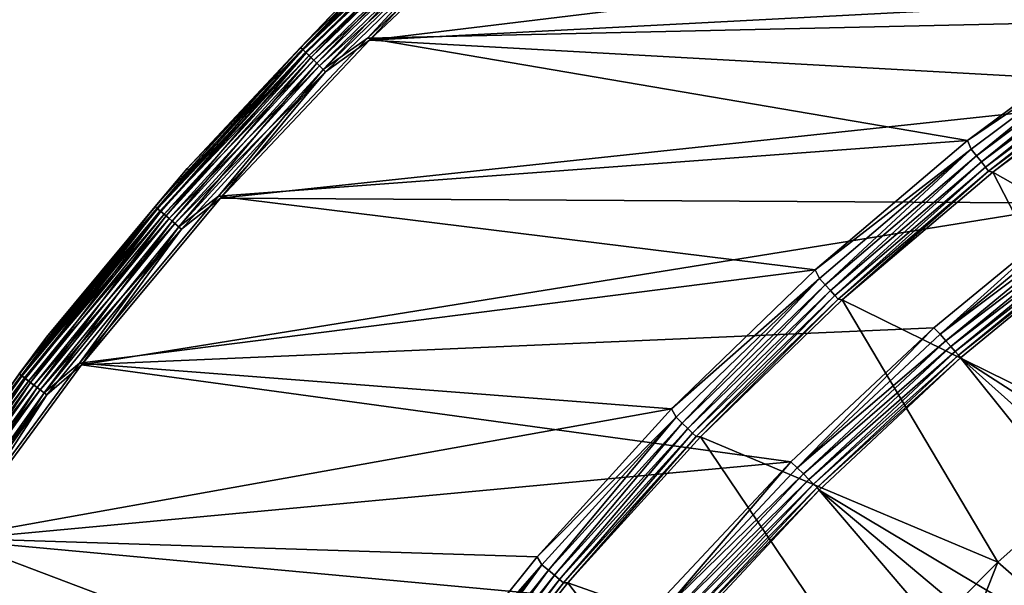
# Model space of a CAD drawing. Header units: millimetres. Extents: x -43.6 to 43.6, y -43.6 to 43.6.
# Tile 268 of 637: x -34.6 to -22.8, y 23.9 to 30.7. Entities that reach past the tile are written whole.
import ezdxf

# ---------------------------------------------------------------- set-up
doc = ezdxf.new("R2010")
doc.units = ezdxf.units.MM
doc.header["$LTSCALE"] = 52.148148
for name, color, linetype in [('150', 7, 'CONTINUOUS'), ('152', 7, 'CONTINUOUS'), ('153', 7, 'CONTINUOUS'), ('156', 7, 'CONTINUOUS'), ('177', 7, 'CONTINUOUS'), ('178', 7, 'CONTINUOUS'), ('208', 7, 'CONTINUOUS'), ('210', 7, 'CONTINUOUS'), ('212', 7, 'CONTINUOUS'), ('214', 7, 'CONTINUOUS')]:
    doc.layers.add(name, color=color, linetype=linetype)

msp = doc.modelspace()

# ---------------------------------------------------------------- linework, layer by layer
at = {"layer": '150', "linetype": 'Continuous'}
for points in [[(-22.958, 28.838, 23.93), (-21.064, 30.249, 23.93), (-19.587, 26.923, 10.719), (-22.958, 28.838, 23.93)], [(-24.758, 27.308, 23.93), (-22.958, 28.838, 23.93), (-21.287, 25.599, 10.719), (-24.758, 27.308, 23.93)], [(-21.287, 25.599, 10.719), (-22.958, 28.838, 23.93), (-19.587, 26.923, 10.719), (-21.287, 25.599, 10.719)], [(-26.455, 25.667, 23.93), (-24.758, 27.308, 23.93), (-22.898, 24.169, 10.719), (-26.455, 25.667, 23.93)], [(-22.898, 24.169, 10.719), (-24.758, 27.308, 23.93), (-21.287, 25.599, 10.719), (-22.898, 24.169, 10.719)], [(-28.045, 23.92, 23.93), (-26.455, 25.667, 23.93), (-24.413, 22.638, 10.719), (-28.045, 23.92, 23.93)], [(-24.413, 22.638, 10.719), (-26.455, 25.667, 23.93), (-22.898, 24.169, 10.719), (-24.413, 22.638, 10.719)], [(-29.519, 22.075, 23.93), (-28.045, 23.92, 23.93), (-25.826, 21.011, 10.719), (-29.519, 22.075, 23.93)], [(-25.826, 21.011, 10.719), (-28.045, 23.92, 23.93), (-24.413, 22.638, 10.719), (-25.826, 21.011, 10.719)]]:
    msp.add_3dface(points, dxfattribs=at)
at = {"layer": '152', "color": 2, "linetype": 'Continuous'}
for points in [[(-28.526, 32.199, 26.3), (-30.418, 30.418, 26.3), (-15.878, 32.179, 26.3), (-28.526, 32.199, 26.3)], [(-15.878, 32.179, 26.3), (-30.418, 30.418, 26.3), (-17.948, 31.071, 26.3), (-15.878, 32.179, 26.3)], [(-17.948, 31.071, 26.3), (-30.418, 30.418, 26.3), (-19.941, 29.832, 26.3), (-17.948, 31.071, 26.3)], [(-30.418, 30.418, 26.3), (-32.199, 28.525, 26.3), (-19.941, 29.832, 26.3), (-30.418, 30.418, 26.3)], [(-19.941, 29.832, 26.3), (-32.199, 28.525, 26.3), (-21.849, 28.464, 26.3), (-19.941, 29.832, 26.3)], [(-32.199, 28.525, 26.3), (-33.863, 26.529, 26.3), (-21.849, 28.464, 26.3), (-32.199, 28.525, 26.3)], [(-21.849, 28.464, 26.3), (-33.863, 26.529, 26.3), (-23.663, 26.974, 26.3), (-21.849, 28.464, 26.3)], [(-23.663, 26.974, 26.3), (-33.863, 26.529, 26.3), (-25.376, 25.37, 26.3), (-23.663, 26.974, 26.3)], [(-33.863, 26.529, 26.3), (-35.403, 24.436, 26.3), (-25.376, 25.37, 26.3), (-33.863, 26.529, 26.3)], [(-25.376, 25.37, 26.3), (-35.403, 24.436, 26.3), (-26.98, 23.657, 26.3), (-25.376, 25.37, 26.3)], [(-35.403, 24.436, 26.3), (-36.813, 22.254, 26.3), (-26.98, 23.657, 26.3), (-35.403, 24.436, 26.3)]]:
    msp.add_3dface(points, dxfattribs=at)
at = {"layer": '153', "color": 2, "linetype": 'Continuous'}
for points in [[(-21.555, 28.081, 25.93), (-23.345, 26.612, 25.93), (-17.733, 22.997, 2.37), (-21.555, 28.081, 25.93)], [(-23.345, 26.612, 25.93), (-25.035, 25.029, 25.93), (-19.363, 21.642, 2.37), (-23.345, 26.612, 25.93)], [(-17.733, 22.997, 2.37), (-23.345, 26.612, 25.93), (-18.56, 22.334, 2.37), (-17.733, 22.997, 2.37)], [(-18.56, 22.334, 2.37), (-23.345, 26.612, 25.93), (-19.363, 21.642, 2.37), (-18.56, 22.334, 2.37)], [(-25.035, 25.029, 25.93), (-26.617, 23.338, 25.93), (-20.889, 20.173, 2.37), (-25.035, 25.029, 25.93)], [(-19.363, 21.642, 2.37), (-25.035, 25.029, 25.93), (-20.139, 20.921, 2.37), (-19.363, 21.642, 2.37)], [(-20.139, 20.921, 2.37), (-25.035, 25.029, 25.93), (-20.889, 20.173, 2.37), (-20.139, 20.921, 2.37)]]:
    msp.add_3dface(points, dxfattribs=at)
at = {"layer": '156', "color": 1, "linetype": 'Continuous'}
for points in [[(-28.549, 32.225, 24.3), (-21.34, 30.645, 24.3), (-30.443, 30.442, 24.3), (-28.549, 32.225, 24.3)], [(-19.334, 31.949, 24.3), (-21.34, 30.645, 24.3), (-28.549, 32.225, 24.3), (-19.334, 31.949, 24.3)], [(-21.34, 30.645, 24.3), (-23.258, 29.215, 24.3), (-30.443, 30.442, 24.3), (-21.34, 30.645, 24.3)], [(-30.443, 30.442, 24.3), (-23.258, 29.215, 24.3), (-32.225, 28.549, 24.3), (-30.443, 30.442, 24.3)], [(-23.258, 29.215, 24.3), (-25.082, 27.666, 24.3), (-32.225, 28.549, 24.3), (-23.258, 29.215, 24.3)], [(-32.225, 28.549, 24.3), (-25.082, 27.666, 24.3), (-33.89, 26.551, 24.3), (-32.225, 28.549, 24.3)], [(-25.082, 27.666, 24.3), (-26.802, 26.003, 24.3), (-33.89, 26.551, 24.3), (-25.082, 27.666, 24.3)], [(-33.89, 26.551, 24.3), (-26.802, 26.003, 24.3), (-35.431, 24.456, 24.3), (-33.89, 26.551, 24.3)], [(-26.802, 26.003, 24.3), (-28.412, 24.233, 24.3), (-35.431, 24.456, 24.3), (-26.802, 26.003, 24.3)], [(-35.431, 24.456, 24.3), (-29.906, 22.364, 24.3), (-36.843, 22.272, 24.3), (-35.431, 24.456, 24.3)], [(-28.412, 24.233, 24.3), (-29.906, 22.364, 24.3), (-35.431, 24.456, 24.3), (-28.412, 24.233, 24.3)]]:
    msp.add_3dface(points, dxfattribs=at)
at = {"layer": '177', "linetype": 'Continuous'}
for points in [[(-22.898, 24.169, 10.719), (-21.287, 25.599, 10.719), (-22.232, 23.586, -14.517), (-22.898, 24.169, 10.719)], [(-24.413, 22.638, 10.719), (-22.898, 24.169, 10.719), (-23.716, 22.093, -14.517), (-24.413, 22.638, 10.719)], [(-23.716, 22.093, -14.517), (-22.898, 24.169, 10.719), (-22.232, 23.586, -14.517), (-23.716, 22.093, -14.517)]]:
    msp.add_3dface(points, dxfattribs=at)
at = {"layer": '178', "color": 2, "linetype": 'Continuous'}
for points in [[(-30.796, 30.796, 24.817), (-32.599, 28.88, 24.817), (-30.771, 30.771, 25.817), (-30.796, 30.796, 24.817)], [(-30.771, 30.771, 25.817), (-32.599, 28.88, 24.817), (-32.573, 28.857, 25.817), (-30.771, 30.771, 25.817)], [(-32.599, 28.88, 24.817), (-34.283, 26.859, 24.817), (-32.573, 28.857, 25.817), (-32.599, 28.88, 24.817)], [(-32.573, 28.857, 25.817), (-34.283, 26.859, 24.817), (-34.256, 26.838, 25.817), (-32.573, 28.857, 25.817)], [(-34.283, 26.859, 24.817), (-35.842, 24.74, 24.817), (-34.256, 26.838, 25.817), (-34.283, 26.859, 24.817)], [(-34.256, 26.838, 25.817), (-35.842, 24.74, 24.817), (-35.814, 24.72, 25.817), (-34.256, 26.838, 25.817)]]:
    msp.add_3dface(points, dxfattribs=at)
at = {"layer": '208', "linetype": 'Continuous'}
for points in [[(-23.258, 29.215, 24.3), (-21.34, 30.645, 24.3), (-21.303, 30.539, 24.288), (-23.258, 29.215, 24.3)], [(-23.258, 29.215, 24.3), (-21.303, 30.539, 24.288), (-23.216, 29.112, 24.288), (-23.258, 29.215, 24.3)], [(-21.303, 30.539, 24.288), (-23.151, 29.031, 24.253), (-23.216, 29.112, 24.288), (-21.303, 30.539, 24.288)], [(-21.244, 30.455, 24.253), (-23.151, 29.031, 24.253), (-21.303, 30.539, 24.288), (-21.244, 30.455, 24.253)], [(-21.244, 30.455, 24.253), (-23.093, 28.958, 24.197), (-23.151, 29.031, 24.253), (-21.244, 30.455, 24.253)], [(-21.191, 30.378, 24.197), (-23.093, 28.958, 24.197), (-21.244, 30.455, 24.253), (-21.191, 30.378, 24.197)], [(-21.191, 30.378, 24.197), (-23.044, 28.897, 24.122), (-23.093, 28.958, 24.197), (-21.191, 30.378, 24.197)], [(-21.146, 30.314, 24.122), (-23.044, 28.897, 24.122), (-21.191, 30.378, 24.197), (-21.146, 30.314, 24.122)], [(-21.146, 30.314, 24.122), (-23.007, 28.849, 24.032), (-23.044, 28.897, 24.122), (-21.146, 30.314, 24.122)], [(-21.111, 30.264, 24.032), (-23.007, 28.849, 24.032), (-21.146, 30.314, 24.122), (-21.111, 30.264, 24.032)], [(-21.111, 30.264, 24.032), (-22.958, 28.838, 23.93), (-23.007, 28.849, 24.032), (-21.111, 30.264, 24.032)], [(-21.064, 30.249, 23.93), (-22.958, 28.838, 23.93), (-21.111, 30.264, 24.032), (-21.064, 30.249, 23.93)], [(-25.082, 27.666, 24.3), (-23.258, 29.215, 24.3), (-23.216, 29.112, 24.288), (-25.082, 27.666, 24.3)], [(-25.082, 27.666, 24.3), (-23.216, 29.112, 24.288), (-25.033, 27.564, 24.288), (-25.082, 27.666, 24.3)], [(-23.216, 29.112, 24.288), (-24.964, 27.488, 24.253), (-25.033, 27.564, 24.288), (-23.216, 29.112, 24.288)], [(-23.151, 29.031, 24.253), (-24.964, 27.488, 24.253), (-23.216, 29.112, 24.288), (-23.151, 29.031, 24.253)], [(-23.151, 29.031, 24.253), (-24.901, 27.419, 24.197), (-24.964, 27.488, 24.253), (-23.151, 29.031, 24.253)], [(-23.093, 28.958, 24.197), (-24.901, 27.419, 24.197), (-23.151, 29.031, 24.253), (-23.093, 28.958, 24.197)], [(-23.093, 28.958, 24.197), (-24.848, 27.361, 24.122), (-24.901, 27.419, 24.197), (-23.093, 28.958, 24.197)], [(-23.044, 28.897, 24.122), (-24.848, 27.361, 24.122), (-23.093, 28.958, 24.197), (-23.044, 28.897, 24.122)], [(-23.044, 28.897, 24.122), (-24.808, 27.316, 24.032), (-24.848, 27.361, 24.122), (-23.044, 28.897, 24.122)], [(-23.007, 28.849, 24.032), (-24.808, 27.316, 24.032), (-23.044, 28.897, 24.122), (-23.007, 28.849, 24.032)], [(-23.007, 28.849, 24.032), (-24.758, 27.308, 23.93), (-24.808, 27.316, 24.032), (-23.007, 28.849, 24.032)], [(-22.958, 28.838, 23.93), (-24.758, 27.308, 23.93), (-23.007, 28.849, 24.032), (-22.958, 28.838, 23.93)], [(-26.802, 26.003, 24.3), (-25.082, 27.666, 24.3), (-25.033, 27.564, 24.288), (-26.802, 26.003, 24.3)], [(-26.802, 26.003, 24.3), (-25.033, 27.564, 24.288), (-26.748, 25.904, 24.288), (-26.802, 26.003, 24.3)], [(-25.033, 27.564, 24.288), (-26.674, 25.832, 24.253), (-26.748, 25.904, 24.288), (-25.033, 27.564, 24.288)], [(-24.964, 27.488, 24.253), (-26.674, 25.832, 24.253), (-25.033, 27.564, 24.288), (-24.964, 27.488, 24.253)], [(-24.964, 27.488, 24.253), (-26.607, 25.767, 24.197), (-26.674, 25.832, 24.253), (-24.964, 27.488, 24.253)], [(-24.901, 27.419, 24.197), (-26.607, 25.767, 24.197), (-24.964, 27.488, 24.253), (-24.901, 27.419, 24.197)], [(-24.901, 27.419, 24.197), (-26.55, 25.713, 24.122), (-26.607, 25.767, 24.197), (-24.901, 27.419, 24.197)], [(-24.848, 27.361, 24.122), (-26.55, 25.713, 24.122), (-24.901, 27.419, 24.197), (-24.848, 27.361, 24.122)], [(-24.848, 27.361, 24.122), (-26.507, 25.671, 24.032), (-26.55, 25.713, 24.122), (-24.848, 27.361, 24.122)], [(-24.808, 27.316, 24.032), (-26.507, 25.671, 24.032), (-24.848, 27.361, 24.122), (-24.808, 27.316, 24.032)], [(-24.808, 27.316, 24.032), (-26.455, 25.667, 23.93), (-26.507, 25.671, 24.032), (-24.808, 27.316, 24.032)], [(-24.758, 27.308, 23.93), (-26.455, 25.667, 23.93), (-24.808, 27.316, 24.032), (-24.758, 27.308, 23.93)], [(-28.412, 24.233, 24.3), (-26.802, 26.003, 24.3), (-26.748, 25.904, 24.288), (-28.412, 24.233, 24.3)], [(-28.412, 24.233, 24.3), (-26.748, 25.904, 24.288), (-28.353, 24.137, 24.288), (-28.412, 24.233, 24.3)], [(-26.748, 25.904, 24.288), (-28.274, 24.07, 24.253), (-28.353, 24.137, 24.288), (-26.748, 25.904, 24.288)], [(-26.674, 25.832, 24.253), (-28.274, 24.07, 24.253), (-26.748, 25.904, 24.288), (-26.674, 25.832, 24.253)], [(-26.674, 25.832, 24.253), (-28.203, 24.01, 24.197), (-28.274, 24.07, 24.253), (-26.674, 25.832, 24.253)], [(-26.607, 25.767, 24.197), (-28.203, 24.01, 24.197), (-26.674, 25.832, 24.253), (-26.607, 25.767, 24.197)], [(-26.607, 25.767, 24.197), (-28.143, 23.959, 24.122), (-28.203, 24.01, 24.197), (-26.607, 25.767, 24.197)], [(-26.55, 25.713, 24.122), (-28.143, 23.959, 24.122), (-26.607, 25.767, 24.197), (-26.55, 25.713, 24.122)], [(-26.55, 25.713, 24.122), (-28.097, 23.919, 24.032), (-28.143, 23.959, 24.122), (-26.55, 25.713, 24.122)], [(-26.507, 25.671, 24.032), (-28.097, 23.919, 24.032), (-26.55, 25.713, 24.122), (-26.507, 25.671, 24.032)], [(-26.507, 25.671, 24.032), (-28.045, 23.92, 23.93), (-28.097, 23.919, 24.032), (-26.507, 25.671, 24.032)], [(-26.455, 25.667, 23.93), (-28.045, 23.92, 23.93), (-26.507, 25.671, 24.032), (-26.455, 25.667, 23.93)], [(-29.906, 22.364, 24.3), (-28.412, 24.233, 24.3), (-28.353, 24.137, 24.288), (-29.906, 22.364, 24.3)], [(-29.906, 22.364, 24.3), (-28.353, 24.137, 24.288), (-29.841, 22.271, 24.288), (-29.906, 22.364, 24.3)], [(-28.353, 24.137, 24.288), (-29.758, 22.209, 24.253), (-29.841, 22.271, 24.288), (-28.353, 24.137, 24.288)], [(-28.274, 24.07, 24.253), (-29.758, 22.209, 24.253), (-28.353, 24.137, 24.288), (-28.274, 24.07, 24.253)], [(-28.274, 24.07, 24.253), (-29.684, 22.153, 24.197), (-29.758, 22.209, 24.253), (-28.274, 24.07, 24.253)], [(-28.203, 24.01, 24.197), (-29.684, 22.153, 24.197), (-28.274, 24.07, 24.253), (-28.203, 24.01, 24.197)], [(-28.203, 24.01, 24.197), (-29.621, 22.106, 24.122), (-29.684, 22.153, 24.197), (-28.203, 24.01, 24.197)], [(-28.143, 23.959, 24.122), (-29.621, 22.106, 24.122), (-28.203, 24.01, 24.197), (-28.143, 23.959, 24.122)], [(-28.143, 23.959, 24.122), (-29.572, 22.07, 24.032), (-29.621, 22.106, 24.122), (-28.143, 23.959, 24.122)], [(-28.097, 23.919, 24.032), (-29.572, 22.07, 24.032), (-28.143, 23.959, 24.122), (-28.097, 23.919, 24.032)], [(-28.097, 23.919, 24.032), (-29.519, 22.075, 23.93), (-29.572, 22.07, 24.032), (-28.097, 23.919, 24.032)], [(-28.045, 23.92, 23.93), (-29.519, 22.075, 23.93), (-28.097, 23.919, 24.032), (-28.045, 23.92, 23.93)]]:
    msp.add_3dface(points, dxfattribs=at)
at = {"layer": '210', "color": 2, "linetype": 'Continuous'}
for points in [[(-28.549, 32.225, 24.3), (-30.443, 30.442, 24.3), (-29.136, 31.849, 24.313), (-28.549, 32.225, 24.3)], [(-30.796, 30.796, 24.817), (-29.391, 32.127, 24.704), (-31.242, 30.33, 24.704), (-30.796, 30.796, 24.817)], [(-29.391, 32.127, 24.704), (-31.217, 30.306, 24.595), (-31.242, 30.33, 24.704), (-29.391, 32.127, 24.704)], [(-29.367, 32.102, 24.595), (-31.217, 30.306, 24.595), (-29.391, 32.127, 24.704), (-29.367, 32.102, 24.595)], [(-29.367, 32.102, 24.595), (-31.175, 30.265, 24.496), (-31.217, 30.306, 24.595), (-29.367, 32.102, 24.595)], [(-29.328, 32.058, 24.496), (-31.175, 30.265, 24.496), (-29.367, 32.102, 24.595), (-29.328, 32.058, 24.496)], [(-29.328, 32.058, 24.496), (-31.118, 30.209, 24.414), (-31.175, 30.265, 24.496), (-29.328, 32.058, 24.496)], [(-29.274, 32, 24.414), (-31.118, 30.209, 24.414), (-29.328, 32.058, 24.496), (-29.274, 32, 24.414)], [(-29.274, 32, 24.414), (-31.049, 30.142, 24.352), (-31.118, 30.209, 24.414), (-29.274, 32, 24.414)], [(-29.209, 31.929, 24.352), (-31.049, 30.142, 24.352), (-29.274, 32, 24.414), (-29.209, 31.929, 24.352)], [(-29.209, 31.929, 24.352), (-30.972, 30.067, 24.313), (-31.049, 30.142, 24.352), (-29.209, 31.929, 24.352)], [(-29.136, 31.849, 24.313), (-30.972, 30.067, 24.313), (-29.209, 31.929, 24.352), (-29.136, 31.849, 24.313)], [(-29.136, 31.849, 24.313), (-30.443, 30.442, 24.3), (-30.972, 30.067, 24.313), (-29.136, 31.849, 24.313)], [(-32.599, 28.88, 24.817), (-30.796, 30.796, 24.817), (-31.242, 30.33, 24.704), (-32.599, 28.88, 24.817)], [(-30.443, 30.442, 24.3), (-32.225, 28.549, 24.3), (-30.972, 30.067, 24.313), (-30.443, 30.442, 24.3)], [(-32.599, 28.88, 24.817), (-31.242, 30.33, 24.704), (-32.984, 28.426, 24.704), (-32.599, 28.88, 24.817)], [(-31.242, 30.33, 24.704), (-32.958, 28.403, 24.595), (-32.984, 28.426, 24.704), (-31.242, 30.33, 24.704)], [(-31.217, 30.306, 24.595), (-32.958, 28.403, 24.595), (-31.242, 30.33, 24.704), (-31.217, 30.306, 24.595)], [(-31.217, 30.306, 24.595), (-32.913, 28.365, 24.496), (-32.958, 28.403, 24.595), (-31.217, 30.306, 24.595)], [(-31.175, 30.265, 24.496), (-32.913, 28.365, 24.496), (-31.217, 30.306, 24.595), (-31.175, 30.265, 24.496)], [(-31.175, 30.265, 24.496), (-32.853, 28.313, 24.414), (-32.913, 28.365, 24.496), (-31.175, 30.265, 24.496)], [(-31.118, 30.209, 24.414), (-32.853, 28.313, 24.414), (-31.175, 30.265, 24.496), (-31.118, 30.209, 24.414)], [(-31.118, 30.209, 24.414), (-32.78, 28.25, 24.352), (-32.853, 28.313, 24.414), (-31.118, 30.209, 24.414)], [(-31.049, 30.142, 24.352), (-32.78, 28.25, 24.352), (-31.118, 30.209, 24.414), (-31.049, 30.142, 24.352)], [(-31.049, 30.142, 24.352), (-32.699, 28.18, 24.313), (-32.78, 28.25, 24.352), (-31.049, 30.142, 24.352)], [(-30.972, 30.067, 24.313), (-32.699, 28.18, 24.313), (-31.049, 30.142, 24.352), (-30.972, 30.067, 24.313)], [(-30.972, 30.067, 24.313), (-32.225, 28.549, 24.3), (-32.699, 28.18, 24.313), (-30.972, 30.067, 24.313)], [(-34.283, 26.859, 24.817), (-32.599, 28.88, 24.817), (-32.984, 28.426, 24.704), (-34.283, 26.859, 24.817)], [(-32.225, 28.549, 24.3), (-33.89, 26.551, 24.3), (-32.699, 28.18, 24.313), (-32.225, 28.549, 24.3)], [(-34.283, 26.859, 24.817), (-32.984, 28.426, 24.704), (-34.61, 26.422, 24.704), (-34.283, 26.859, 24.817)], [(-32.984, 28.426, 24.704), (-34.583, 26.401, 24.595), (-34.61, 26.422, 24.704), (-32.984, 28.426, 24.704)], [(-32.958, 28.403, 24.595), (-34.583, 26.401, 24.595), (-32.984, 28.426, 24.704), (-32.958, 28.403, 24.595)], [(-32.958, 28.403, 24.595), (-34.536, 26.365, 24.496), (-34.583, 26.401, 24.595), (-32.958, 28.403, 24.595)], [(-32.913, 28.365, 24.496), (-34.536, 26.365, 24.496), (-32.958, 28.403, 24.595), (-32.913, 28.365, 24.496)], [(-32.913, 28.365, 24.496), (-34.473, 26.317, 24.414), (-34.536, 26.365, 24.496), (-32.913, 28.365, 24.496)], [(-32.853, 28.313, 24.414), (-34.473, 26.317, 24.414), (-32.913, 28.365, 24.496), (-32.853, 28.313, 24.414)], [(-32.853, 28.313, 24.414), (-34.396, 26.258, 24.352), (-34.473, 26.317, 24.414), (-32.853, 28.313, 24.414)], [(-32.78, 28.25, 24.352), (-34.396, 26.258, 24.352), (-32.853, 28.313, 24.414), (-32.78, 28.25, 24.352)], [(-32.78, 28.25, 24.352), (-34.311, 26.193, 24.313), (-34.396, 26.258, 24.352), (-32.78, 28.25, 24.352)], [(-32.699, 28.18, 24.313), (-34.311, 26.193, 24.313), (-32.78, 28.25, 24.352), (-32.699, 28.18, 24.313)], [(-32.699, 28.18, 24.313), (-33.89, 26.551, 24.3), (-34.311, 26.193, 24.313), (-32.699, 28.18, 24.313)], [(-35.842, 24.74, 24.817), (-34.283, 26.859, 24.817), (-34.61, 26.422, 24.704), (-35.842, 24.74, 24.817)], [(-33.89, 26.551, 24.3), (-35.431, 24.456, 24.3), (-34.311, 26.193, 24.313), (-33.89, 26.551, 24.3)], [(-34.583, 26.401, 24.595), (-36.086, 24.306, 24.595), (-34.61, 26.422, 24.704), (-34.583, 26.401, 24.595)], [(-34.583, 26.401, 24.595), (-36.037, 24.273, 24.496), (-36.086, 24.306, 24.595), (-34.583, 26.401, 24.595)], [(-34.536, 26.365, 24.496), (-36.037, 24.273, 24.496), (-34.583, 26.401, 24.595), (-34.536, 26.365, 24.496)], [(-34.536, 26.365, 24.496), (-35.971, 24.228, 24.414), (-36.037, 24.273, 24.496), (-34.536, 26.365, 24.496)], [(-34.473, 26.317, 24.414), (-35.971, 24.228, 24.414), (-34.536, 26.365, 24.496), (-34.473, 26.317, 24.414)], [(-34.473, 26.317, 24.414), (-35.891, 24.175, 24.352), (-35.971, 24.228, 24.414), (-34.473, 26.317, 24.414)], [(-34.396, 26.258, 24.352), (-35.891, 24.175, 24.352), (-34.473, 26.317, 24.414), (-34.396, 26.258, 24.352)], [(-34.396, 26.258, 24.352), (-35.802, 24.114, 24.313), (-35.891, 24.175, 24.352), (-34.396, 26.258, 24.352)], [(-34.311, 26.193, 24.313), (-35.802, 24.114, 24.313), (-34.396, 26.258, 24.352), (-34.311, 26.193, 24.313)], [(-34.311, 26.193, 24.313), (-35.431, 24.456, 24.3), (-35.802, 24.114, 24.313), (-34.311, 26.193, 24.313)]]:
    msp.add_3dface(points, dxfattribs=at)
at = {"layer": '212', "color": 2, "linetype": 'Continuous'}
for points in [[(-30.418, 30.418, 26.3), (-28.526, 32.199, 26.3), (-29.109, 31.819, 26.288), (-30.418, 30.418, 26.3)], [(-30.771, 30.771, 25.817), (-31.212, 30.301, 25.926), (-29.362, 32.097, 25.926), (-30.771, 30.771, 25.817)], [(-31.212, 30.301, 25.926), (-29.336, 32.068, 26.028), (-29.362, 32.097, 25.926), (-31.212, 30.301, 25.926)], [(-31.184, 30.274, 26.028), (-29.336, 32.068, 26.028), (-31.212, 30.301, 25.926), (-31.184, 30.274, 26.028)], [(-31.184, 30.274, 26.028), (-29.295, 32.023, 26.12), (-29.336, 32.068, 26.028), (-31.184, 30.274, 26.028)], [(-31.141, 30.231, 26.12), (-29.295, 32.023, 26.12), (-31.184, 30.274, 26.028), (-31.141, 30.231, 26.12)], [(-31.141, 30.231, 26.12), (-29.242, 31.965, 26.196), (-29.295, 32.023, 26.12), (-31.141, 30.231, 26.12)], [(-31.084, 30.177, 26.196), (-29.242, 31.965, 26.196), (-31.141, 30.231, 26.12), (-31.084, 30.177, 26.196)], [(-31.084, 30.177, 26.196), (-29.179, 31.896, 26.253), (-29.242, 31.965, 26.196), (-31.084, 30.177, 26.196)], [(-31.017, 30.111, 26.253), (-29.179, 31.896, 26.253), (-31.084, 30.177, 26.196), (-31.017, 30.111, 26.253)], [(-31.017, 30.111, 26.253), (-29.109, 31.819, 26.288), (-29.179, 31.896, 26.253), (-31.017, 30.111, 26.253)], [(-30.943, 30.039, 26.288), (-29.109, 31.819, 26.288), (-31.017, 30.111, 26.253), (-30.943, 30.039, 26.288)], [(-30.943, 30.039, 26.288), (-30.418, 30.418, 26.3), (-29.109, 31.819, 26.288), (-30.943, 30.039, 26.288)], [(-30.771, 30.771, 25.817), (-32.573, 28.857, 25.817), (-31.212, 30.301, 25.926), (-30.771, 30.771, 25.817)], [(-32.199, 28.525, 26.3), (-30.418, 30.418, 26.3), (-30.943, 30.039, 26.288), (-32.199, 28.525, 26.3)], [(-32.573, 28.857, 25.817), (-32.953, 28.398, 25.926), (-31.212, 30.301, 25.926), (-32.573, 28.857, 25.817)], [(-32.953, 28.398, 25.926), (-31.184, 30.274, 26.028), (-31.212, 30.301, 25.926), (-32.953, 28.398, 25.926)], [(-32.923, 28.373, 26.028), (-31.184, 30.274, 26.028), (-32.953, 28.398, 25.926), (-32.923, 28.373, 26.028)], [(-32.923, 28.373, 26.028), (-31.141, 30.231, 26.12), (-31.184, 30.274, 26.028), (-32.923, 28.373, 26.028)], [(-32.877, 28.334, 26.12), (-31.141, 30.231, 26.12), (-32.923, 28.373, 26.028), (-32.877, 28.334, 26.12)], [(-32.877, 28.334, 26.12), (-31.084, 30.177, 26.196), (-31.141, 30.231, 26.12), (-32.877, 28.334, 26.12)], [(-32.817, 28.282, 26.196), (-31.084, 30.177, 26.196), (-32.877, 28.334, 26.12), (-32.817, 28.282, 26.196)], [(-32.817, 28.282, 26.196), (-31.017, 30.111, 26.253), (-31.084, 30.177, 26.196), (-32.817, 28.282, 26.196)], [(-32.747, 28.221, 26.253), (-31.017, 30.111, 26.253), (-32.817, 28.282, 26.196), (-32.747, 28.221, 26.253)], [(-32.747, 28.221, 26.253), (-30.943, 30.039, 26.288), (-31.017, 30.111, 26.253), (-32.747, 28.221, 26.253)], [(-32.668, 28.153, 26.288), (-30.943, 30.039, 26.288), (-32.747, 28.221, 26.253), (-32.668, 28.153, 26.288)], [(-32.668, 28.153, 26.288), (-32.199, 28.525, 26.3), (-30.943, 30.039, 26.288), (-32.668, 28.153, 26.288)], [(-32.573, 28.857, 25.817), (-34.256, 26.838, 25.817), (-32.953, 28.398, 25.926), (-32.573, 28.857, 25.817)], [(-33.863, 26.529, 26.3), (-32.199, 28.525, 26.3), (-32.668, 28.153, 26.288), (-33.863, 26.529, 26.3)], [(-34.256, 26.838, 25.817), (-34.577, 26.396, 25.926), (-32.953, 28.398, 25.926), (-34.256, 26.838, 25.817)], [(-34.577, 26.396, 25.926), (-32.923, 28.373, 26.028), (-32.953, 28.398, 25.926), (-34.577, 26.396, 25.926)], [(-34.546, 26.373, 26.028), (-32.923, 28.373, 26.028), (-34.577, 26.396, 25.926), (-34.546, 26.373, 26.028)], [(-34.546, 26.373, 26.028), (-32.877, 28.334, 26.12), (-32.923, 28.373, 26.028), (-34.546, 26.373, 26.028)], [(-34.498, 26.336, 26.12), (-32.877, 28.334, 26.12), (-34.546, 26.373, 26.028), (-34.498, 26.336, 26.12)], [(-34.498, 26.336, 26.12), (-32.817, 28.282, 26.196), (-32.877, 28.334, 26.12), (-34.498, 26.336, 26.12)], [(-34.435, 26.288, 26.196), (-32.817, 28.282, 26.196), (-34.498, 26.336, 26.12), (-34.435, 26.288, 26.196)], [(-34.435, 26.288, 26.196), (-32.747, 28.221, 26.253), (-32.817, 28.282, 26.196), (-34.435, 26.288, 26.196)], [(-34.361, 26.231, 26.253), (-32.747, 28.221, 26.253), (-34.435, 26.288, 26.196), (-34.361, 26.231, 26.253)], [(-34.361, 26.231, 26.253), (-32.668, 28.153, 26.288), (-32.747, 28.221, 26.253), (-34.361, 26.231, 26.253)], [(-34.278, 26.169, 26.288), (-32.668, 28.153, 26.288), (-34.361, 26.231, 26.253), (-34.278, 26.169, 26.288)], [(-34.278, 26.169, 26.288), (-33.863, 26.529, 26.3), (-32.668, 28.153, 26.288), (-34.278, 26.169, 26.288)], [(-34.256, 26.838, 25.817), (-35.814, 24.72, 25.817), (-34.577, 26.396, 25.926), (-34.256, 26.838, 25.817)], [(-35.403, 24.436, 26.3), (-33.863, 26.529, 26.3), (-34.278, 26.169, 26.288), (-35.403, 24.436, 26.3)], [(-35.814, 24.72, 25.817), (-36.08, 24.302, 25.926), (-34.577, 26.396, 25.926), (-35.814, 24.72, 25.817)], [(-36.08, 24.302, 25.926), (-34.546, 26.373, 26.028), (-34.577, 26.396, 25.926), (-36.08, 24.302, 25.926)], [(-36.048, 24.28, 26.028), (-34.546, 26.373, 26.028), (-36.08, 24.302, 25.926), (-36.048, 24.28, 26.028)], [(-36.048, 24.28, 26.028), (-34.498, 26.336, 26.12), (-34.546, 26.373, 26.028), (-36.048, 24.28, 26.028)], [(-35.998, 24.246, 26.12), (-34.498, 26.336, 26.12), (-36.048, 24.28, 26.028), (-35.998, 24.246, 26.12)], [(-35.998, 24.246, 26.12), (-34.435, 26.288, 26.196), (-34.498, 26.336, 26.12), (-35.998, 24.246, 26.12)], [(-35.932, 24.202, 26.196), (-34.435, 26.288, 26.196), (-35.998, 24.246, 26.12), (-35.932, 24.202, 26.196)], [(-35.932, 24.202, 26.196), (-34.361, 26.231, 26.253), (-34.435, 26.288, 26.196), (-35.932, 24.202, 26.196)], [(-35.855, 24.15, 26.253), (-34.361, 26.231, 26.253), (-35.932, 24.202, 26.196), (-35.855, 24.15, 26.253)], [(-35.855, 24.15, 26.253), (-34.278, 26.169, 26.288), (-34.361, 26.231, 26.253), (-35.855, 24.15, 26.253)], [(-35.768, 24.092, 26.288), (-34.278, 26.169, 26.288), (-35.855, 24.15, 26.253), (-35.768, 24.092, 26.288)], [(-35.768, 24.092, 26.288), (-35.403, 24.436, 26.3), (-34.278, 26.169, 26.288), (-35.768, 24.092, 26.288)]]:
    msp.add_3dface(points, dxfattribs=at)
at = {"layer": '214', "color": 2, "linetype": 'Continuous'}
for points in [[(-21.849, 28.464, 26.3), (-23.663, 26.974, 26.3), (-23.588, 26.897, 26.288), (-21.849, 28.464, 26.3)], [(-21.778, 28.382, 26.288), (-21.849, 28.464, 26.3), (-23.588, 26.897, 26.288), (-21.778, 28.382, 26.288)], [(-21.778, 28.382, 26.288), (-23.588, 26.897, 26.288), (-21.716, 28.3, 26.253), (-21.778, 28.382, 26.288)], [(-21.716, 28.3, 26.253), (-23.588, 26.897, 26.288), (-23.52, 26.819, 26.253), (-21.716, 28.3, 26.253)], [(-21.716, 28.3, 26.253), (-23.52, 26.819, 26.253), (-21.659, 28.226, 26.197), (-21.716, 28.3, 26.253)], [(-21.659, 28.226, 26.197), (-23.52, 26.819, 26.253), (-23.459, 26.749, 26.197), (-21.659, 28.226, 26.197)], [(-21.659, 28.226, 26.197), (-23.459, 26.749, 26.197), (-21.611, 28.164, 26.122), (-21.659, 28.226, 26.197)], [(-21.611, 28.164, 26.122), (-23.459, 26.749, 26.197), (-23.407, 26.69, 26.122), (-21.611, 28.164, 26.122)], [(-21.611, 28.164, 26.122), (-23.407, 26.69, 26.122), (-21.574, 28.116, 26.031), (-21.611, 28.164, 26.122)], [(-21.574, 28.116, 26.031), (-23.407, 26.69, 26.122), (-23.367, 26.645, 26.031), (-21.574, 28.116, 26.031)], [(-21.555, 28.081, 25.93), (-21.574, 28.116, 26.031), (-23.367, 26.645, 26.031), (-21.555, 28.081, 25.93)], [(-23.345, 26.612, 25.93), (-21.555, 28.081, 25.93), (-23.367, 26.645, 26.031), (-23.345, 26.612, 25.93)], [(-23.663, 26.974, 26.3), (-25.376, 25.37, 26.3), (-25.297, 25.297, 26.288), (-23.663, 26.974, 26.3)], [(-23.588, 26.897, 26.288), (-23.663, 26.974, 26.3), (-25.297, 25.297, 26.288), (-23.588, 26.897, 26.288)], [(-23.588, 26.897, 26.288), (-25.297, 25.297, 26.288), (-23.52, 26.819, 26.253), (-23.588, 26.897, 26.288)], [(-23.52, 26.819, 26.253), (-25.297, 25.297, 26.288), (-25.224, 25.224, 26.253), (-23.52, 26.819, 26.253)], [(-23.52, 26.819, 26.253), (-25.224, 25.224, 26.253), (-23.459, 26.749, 26.197), (-23.52, 26.819, 26.253)], [(-23.459, 26.749, 26.197), (-25.224, 25.224, 26.253), (-25.158, 25.158, 26.197), (-23.459, 26.749, 26.197)], [(-23.459, 26.749, 26.197), (-25.158, 25.158, 26.197), (-23.407, 26.69, 26.122), (-23.459, 26.749, 26.197)], [(-23.407, 26.69, 26.122), (-25.158, 25.158, 26.197), (-25.102, 25.102, 26.122), (-23.407, 26.69, 26.122)], [(-23.407, 26.69, 26.122), (-25.102, 25.102, 26.122), (-23.367, 26.645, 26.031), (-23.407, 26.69, 26.122)], [(-23.367, 26.645, 26.031), (-25.102, 25.102, 26.122), (-25.06, 25.06, 26.031), (-23.367, 26.645, 26.031)], [(-23.345, 26.612, 25.93), (-23.367, 26.645, 26.031), (-25.06, 25.06, 26.031), (-23.345, 26.612, 25.93)], [(-25.035, 25.029, 25.93), (-23.345, 26.612, 25.93), (-25.06, 25.06, 26.031), (-25.035, 25.029, 25.93)], [(-25.376, 25.37, 26.3), (-26.98, 23.657, 26.3), (-26.897, 23.588, 26.288), (-25.376, 25.37, 26.3)], [(-25.297, 25.297, 26.288), (-25.376, 25.37, 26.3), (-26.897, 23.588, 26.288), (-25.297, 25.297, 26.288)], [(-25.297, 25.297, 26.288), (-26.897, 23.588, 26.288), (-25.224, 25.224, 26.253), (-25.297, 25.297, 26.288)], [(-25.224, 25.224, 26.253), (-26.897, 23.588, 26.288), (-26.819, 23.52, 26.253), (-25.224, 25.224, 26.253)], [(-25.224, 25.224, 26.253), (-26.819, 23.52, 26.253), (-25.158, 25.158, 26.197), (-25.224, 25.224, 26.253)], [(-25.158, 25.158, 26.197), (-26.819, 23.52, 26.253), (-26.749, 23.459, 26.197), (-25.158, 25.158, 26.197)], [(-25.158, 25.158, 26.197), (-26.749, 23.459, 26.197), (-25.102, 25.102, 26.122), (-25.158, 25.158, 26.197)], [(-25.102, 25.102, 26.122), (-26.749, 23.459, 26.197), (-26.69, 23.407, 26.122), (-25.102, 25.102, 26.122)], [(-25.102, 25.102, 26.122), (-26.69, 23.407, 26.122), (-25.06, 25.06, 26.031), (-25.102, 25.102, 26.122)], [(-25.06, 25.06, 26.031), (-26.69, 23.407, 26.122), (-26.645, 23.367, 26.031), (-25.06, 25.06, 26.031)], [(-25.035, 25.029, 25.93), (-25.06, 25.06, 26.031), (-26.645, 23.367, 26.031), (-25.035, 25.029, 25.93)], [(-26.617, 23.338, 25.93), (-25.035, 25.029, 25.93), (-26.645, 23.367, 26.031), (-26.617, 23.338, 25.93)]]:
    msp.add_3dface(points, dxfattribs=at)

doc.saveas('drawing.dxf')
